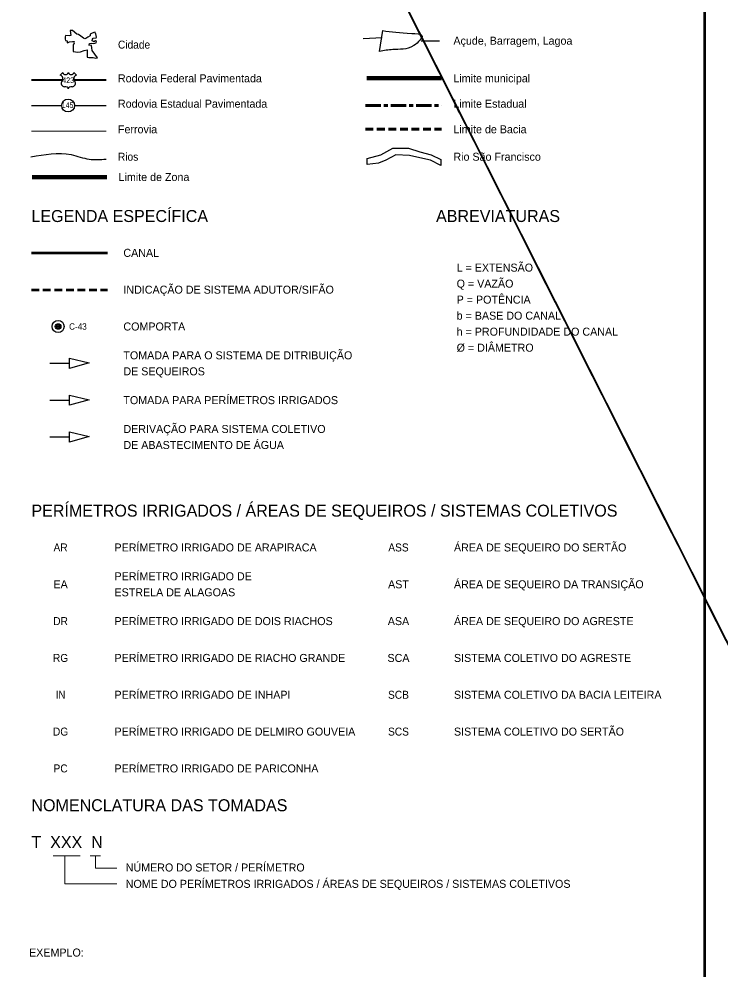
# Model space of a CAD drawing. Extents: x -1643653 to 4543381, y 1624270 to 13878484.
# Drawn here: x 797469 to 841330, y 8935418 to 8994810 of the extents above; entities that cross this region are included whole.
import ezdxf
from ezdxf.enums import TextEntityAlignment as Align

# ---------------------------------------------------------------- set-up
doc = ezdxf.new("R2010")
doc.units = 0
doc.header["$LTSCALE"] = 160
doc.linetypes.add('LONG_DASH_SHORT_DASH', pattern=[9.9, 6, -1.2, 1.5, -1.2])
doc.linetypes.add('MEDIUM_DASHED', pattern=[4.5, 3, -1.5])
for name, color, linetype, lineweight in [('3', 7, 'Continuous', 13), ('5', 7, 'Continuous', 25), ('60', 7, 'Continuous', 13)]:
    doc.layers.add(name, color=color, linetype=linetype, lineweight=lineweight)

msp = doc.modelspace()

# ---------------------------------------------------------------- linework, layer by layer
at = {"layer": '3', "lineweight": 53}
msp.add_lwpolyline([(840307.3, 9029887.8), (840307.3, 8886387.8), (560211.7, 8886387.8), (560211.7, 9029887.8)], close=True, dxfattribs=at)
msp.add_lwpolyline([(840307.3, 9029887.8), (840307.3, 8886387.8), (560211.7, 8886387.8), (560211.7, 9029887.8)], close=True, dxfattribs=at)
at = {"layer": '5'}
for p, q in [((819986.1, 8992776.4), (820196.5, 8994082.1)), ((818972.7, 8993595.9), (820154.4, 8993661.6)), ((800040.9, 8991302.8), (800200.8, 8991462.7)), ((800900.1, 8991462.7), (801060.1, 8991302.8)), ((798245.8, 8989401.1), (800130.9, 8989401.1)), ((800938.3, 8989401.1), (802911.7, 8989401.1)), ((799393, 8973307.5), (800624.1, 8973306.2)), ((799393, 8971007.5), (800624.1, 8971006.2)), ((799393, 8968707.5), (800624.1, 8968706.2))]:
    msp.add_line(p, q, dxfattribs=at)
at = {"layer": '5', "lineweight": 40}
for p, q in [((798245.8, 8991003.6), (800200.4, 8991003.6)), ((800907.4, 8991003.6), (802911.7, 8991003.6))]:
    msp.add_line(p, q, dxfattribs=at)
at = {"layer": '5', "lineweight": 90}
msp.add_line((819206.8, 8991106.8), (823872.7, 8991106.8), dxfattribs=at)
at = {"layer": '5', "linetype": 'LONG_DASH_SHORT_DASH', "lineweight": 60}
msp.add_line((819116.2, 8989403.7), (823872.7, 8989403.7), dxfattribs=at)
at = {"layer": '5', "lineweight": 13}
for p, q in [((798245.8, 8987802.6), (802911.7, 8987802.6)), ((799599.6, 8942555.8), (801283.7, 8942555.8)), ((801925.3, 8942555.8), (802566.8, 8942555.8))]:
    msp.add_line(p, q, dxfattribs=at)
at = {"layer": '5', "linetype": 'MEDIUM_DASHED', "lineweight": 60}
msp.add_line((819116.2, 8987922.7), (823872.7, 8987922.7), dxfattribs=at)
at = {"layer": '5', "lineweight": 106}
msp.add_line((798284.3, 8984940.6), (802950.2, 8984940.6), dxfattribs=at)
at = {"layer": '5', "lineweight": 53}
msp.add_line((798245.8, 8980206.2), (803002.3, 8980206.2), dxfattribs=at)
at = {"layer": '5', "linetype": 'MEDIUM_DASHED', "lineweight": 53}
msp.add_line((798245.8, 8977906.2), (803002.3, 8977906.2), dxfattribs=at)
at = {"layer": '5'}
for points in [[(800804.6, 8994086.8), (800688.6, 8994097.7), (800673.2, 8994088.4), (800715.8, 8993783), (800616.9, 8993769.6), (800382.9, 8993785.8), (800364.5, 8993773.6), (800353.2, 8993693.2), (800358.3, 8993553.6), (800358.2, 8993556.7)], [(802050.1, 8992838.1), (802022.3, 8993007.8), (802003.4, 8993158.6), (801833.8, 8993177.4), (801852.7, 8993224.5), (801866.8, 8993266.9), (801880.9, 8993281.1), (801994, 8993299.9), (802135.3, 8993290.5), (802295.5, 8993318.7), (802305, 8993403.5), (802243.7, 8993455.3), (802144.8, 8993394.1), (802088.2, 8993422.4), (802036.4, 8993455.4), (802055.2, 8993549.6), (802102.3, 8993615.6), (802281.4, 8993625), (802314.3, 8993676.8), (802267.2, 8993884.1), (802253, 8993898.2), (802224.8, 8993983.1), (802140, 8993973.7), (801993.9, 8993912.4), (801913.8, 8993870), (801918.5, 8993761.7), (801777.2, 8993667.5), (801654.7, 8993582.7), (801588.7, 8993573.2), (801508.6, 8993615.7), (801339, 8993738.2), (801188.2, 8993832.5), (801089.2, 8993865.5), (800804.6, 8994086.8)], [(800358.2, 8993556.7), (800363.7, 8993460), (800472.5, 8993445.4), (800487.6, 8993422.1), (800487.7, 8993338.7), (800497.9, 8993328.5), (800633.4, 8993378.2), (800813.6, 8993412.6), (800906.6, 8993401.2), (800901.1, 8993347.7), (800911.2, 8993278), (800903.4, 8993248.9), (800862.8, 8993226.4), (800850.2, 8993179.5), (800862.8, 8992782.3), (800872.9, 8992772), (801118.8, 8992730.3), (801309.1, 8992755.7), (801546.5, 8992852.4), (801721.6, 8992882.9), (801730.9, 8992859.6), (801721.8, 8992556.9), (801736.4, 8992435.2), (801830.8, 8992414.6), (802099.9, 8992398.9), (802276.6, 8992360.3), (802368.9, 8992380.7), (802050.1, 8992838.1)]]:
    msp.add_lwpolyline(points, dxfattribs=at)
for points in [[(819221.3, 8986090.7), (820068.5, 8986326.2), (820821.7, 8986750), (821810.1, 8986750), (822516.2, 8986514.6), (823222.2, 8986326.2), (823834.1, 8986043.6), (823834.1, 8985666.9), (823175.1, 8985996.5), (822327.9, 8986184.9), (821857.2, 8986279.1), (821009.9, 8986326.2), (820398, 8985996.5), (819927.3, 8985808.2), (819221.3, 8985714)], [(800624.4, 8973622), (801855.2, 8973327.2), (800623.7, 8972990.5)], [(800624.4, 8971322), (801855.2, 8971027.2), (800623.7, 8970690.5)], [(800624.4, 8969022), (801855.2, 8968727.2), (800623.7, 8968390.5)]]:
    msp.add_lwpolyline(points, close=True, dxfattribs=at)
at = {"layer": '5', "lineweight": 13}
for points in [[(800326, 8942555.8), (800326, 8940804.5), (803582.6, 8940804.5)], [(802244.4, 8942555.8), (802244.4, 8941767.5), (803582.6, 8941767.5)]]:
    msp.add_lwpolyline(points, dxfattribs=at)
at = {"layer": '5'}
for centre, radius in [((800537.1, 8989406.8), 401.3), ((799911.2, 8975606.2), 375), ((799911.2, 8975606.2), 175), ((799911.2, 8975606.2), 112.5), ((799911.2, 8975606.2), 50)]:
    msp.add_circle(centre, radius, dxfattribs=at)
for centre, radius, start, end in [((800375.6, 8991529.6), 187.2, 200.95927, 339.04073), ((800725.3, 8991529.6), 187.2, 200.95927, 339.04073), ((799978.8, 8991080.9), 230.3, 317.5721, 74.36886), ((800332.3, 8990795.8), 224.7, 144.73733, 264.65778), ((800768.6, 8990795.8), 224.7, 275.34222, 35.26267), ((801122.1, 8991080.9), 230.3, 105.62774, 222.4279), ((800310.4, 8989982.3), 589.7, 72.89371, 89.90057), ((800456.1, 8990455.7), 94.4, 357.69345, 72.92955), ((800644.8, 8990455.7), 94.4, 107.07045, 182.30655), ((800790.6, 8989982.3), 589.7, 90.09943, 107.10629)]:
    msp.add_arc(centre, radius, start, end, dxfattribs=at)
for points in [[(820196.5, 8994082.1), (822005.7, 8993913.7), (822636.8, 8993787.3), (822131.9, 8993155.5), (820827.6, 8992902.7), (819986.1, 8992776.4)], [(822597.1, 8993455.8), (822616.6, 8993455.6), (823737.8, 8993455.6)], [(798211.9, 8986197.8), (800734.6, 8986338.1), (801855.8, 8986057.5), (802911.7, 8986057.5)]]:
    msp.add_spline(points, degree=3, dxfattribs=at)
at = {"layer": '60', "lineweight": 25}
msp.add_spline([(814781, 9009175.5), (814787.2, 9009173.4), (814796.9, 9009173.4), (814799.4, 9009172.4), (814805.1, 9009174.5), (814805.6, 9009176.5), (814811.7, 9009179.5), (814811.7, 9009179.5), (814801.5, 9009181), (814790.7, 9009181.5), (814784.1, 9009183.1), (814777.4, 9009185.1), (814778.4, 9009175.5)], degree=3, dxfattribs=at)

# ---------------------------------------------------------------- texts
at = {"layer": '5'}
for s, height, p in [('Açude, Barragem, Lagoa', 500, (824612.1, 8993205.3)), ('Rodovia Federal Pavimentada', 500, (803651.1, 8990856.8)), ('Limite municipal', 500, (824612.1, 8990856.8)), ('Rodovia Estadual Pavimentada', 500, (803651.1, 8989271.2)), ('Limite Estadual', 500, (824612.1, 8989271.2)), ('Ferrovia', 500, (803651.1, 8987672.7)), ('Limite de Bacia', 500, (824612.1, 8987672.7)), ('Rio São Francisco', 500, (824612.1, 8985958.5)), ('Limite de Zona', 500, (803689.6, 8984690.6)), ('LEGENDA ESPECÍFICA', 750, (798245.8, 8982131.2)), ('ABREVIATURAS', 750, (823526.5, 8982131.2)), ('CANAL', 500, (803991.5, 8979956.2)), ('L = EXTENSÃO', 500, (824812.9, 8979034)), ('INDICAÇÃO DE SISTEMA ADUTOR/SIFÃO', 500, (803991.5, 8977656.2)), ('Q = VAZÃO', 500, (824812.9, 8978034)), ('P = POTÊNCIA', 500, (824812.9, 8977034)), ('b = BASE DO CANAL', 500, (824812.9, 8976034)), ('COMPORTA', 500, (803991.5, 8975356.2)), ('h = PROFUNDIDADE DO CANAL', 500, (824812.9, 8975034)), ('TOMADA PARA O SISTEMA DE DITRIBUIÇÃO', 500, (803991.5, 8973556.2)), ('Ø = DIÂMETRO', 500, (824812.9, 8974034)), ('DE SEQUEIROS', 500, (803991.5, 8972556.2)), ('TOMADA PARA PERÍMETROS IRRIGADOS', 500, (803991.5, 8970756.2)), ('DERIVAÇÃO PARA SISTEMA COLETIVO', 500, (803991.5, 8968956.2)), ('DE ABASTECIMENTO DE ÁGUA', 500, (803991.5, 8967956.2)), ('PERÍMETROS IRRIGADOS / ÁREAS DE SEQUEIROS / SISTEMAS COLETIVOS', 750, (798245.8, 8963731.2)), ('PERÍMETRO IRRIGADO DE ARAPIRACA', 500, (803434.8, 8961556.2)), ('ÁREA DE SEQUEIRO DO SERTÃO', 500, (824645.1, 8961556.2)), ('PERÍMETRO IRRIGADO DE', 500, (803434.8, 8959756.2)), ('ÁREA DE SEQUEIRO DA TRANSIÇÃO', 500, (824645.1, 8959256.2)), ('ESTRELA DE ALAGOAS', 500, (803434.8, 8958756.2)), ('PERÍMETRO IRRIGADO DE DOIS RIACHOS', 500, (803434.8, 8956956.2)), ('ÁREA DE SEQUEIRO DO AGRESTE', 500, (824645.1, 8956956.2)), ('PERÍMETRO IRRIGADO DE RIACHO GRANDE', 500, (803434.8, 8954656.2)), ('SISTEMA COLETIVO DO AGRESTE', 500, (824645.1, 8954656.2)), ('PERÍMETRO IRRIGADO DE INHAPI', 500, (803434.8, 8952356.2)), ('SISTEMA COLETIVO DA BACIA LEITEIRA', 500, (824645.1, 8952356.2)), ('PERÍMETRO IRRIGADO DE DELMIRO GOUVEIA', 500, (803434.8, 8950056.2)), ('SISTEMA COLETIVO DO SERTÃO', 500, (824645.1, 8950056.2)), ('PERÍMETRO IRRIGADO DE PARICONHA', 500, (803434.8, 8947756.2)), ('NOMENCLATURA DAS TOMADAS', 750, (798245.8, 8945331.2)), ('T  XXX  N', 750, (798245.8, 8943031.2)), ('NÚMERO DO SETOR / PERÍMETRO', 500, (804137.5, 8941568.4)), ('NOME DO PERÍMETROS IRRIGADOS / ÁREAS DE SEQUEIROS / SISTEMAS COLETIVOS', 500, (804137.5, 8940547.9)), ('EXEMPLO:', 500, (798097.7, 8936256.2))]:
    msp.add_text(s, height=height, dxfattribs=at).set_placement(p)
at = {"layer": '5', "width": 0.95}
for s, height, p in [('Cidade', 500, (803651.1, 8992960.9)), ('Rios', 500, (803651.1, 8985958.5)), ('C-43', 400, (800598.8, 8975406.2))]:
    msp.add_text(s, height=height, dxfattribs=at).set_placement(p)
at = {"layer": '5'}
for s, height, width, p in [('423', 350, 0.75, (800540.2, 8990811.2)), ('145', 350, 0.75, (800506.9, 8989258)), ('AR', 500, 0.95, (800067.3, 8961556.2)), ('ASS', 500, 0.95, (821178.8, 8961556.2)), ('DR', 500, 0.95, (800067.3, 8956956.2)), ('RG', 500, 0.95, (800067.3, 8954656.2)), ('IN', 500, 0.9, (800067.3, 8952356.2)), ('SCB', 500, 0.95, (821178.8, 8952356.2)), ('DG', 500, 0.95, (800067.3, 8950056.2)), ('SCS', 500, 0.95, (821178.8, 8950056.2)), ('PC', 500, 0.95, (800067.3, 8947756.2))]:
    msp.add_text(s, height=height, dxfattribs=dict(at, width=width)).set_placement(p, align=Align.CENTER)
for s, p in [('EA', (800067.3, 8959256.2)), ('AST', (821178.8, 8959256.2)), ('ASA', (821178.8, 8956956.2)), ('SCA', (821178.8, 8954656.2))]:
    msp.add_text(s, height=500, dxfattribs=at).set_placement(p, align=Align.CENTER)

doc.saveas('drawing.dxf')
